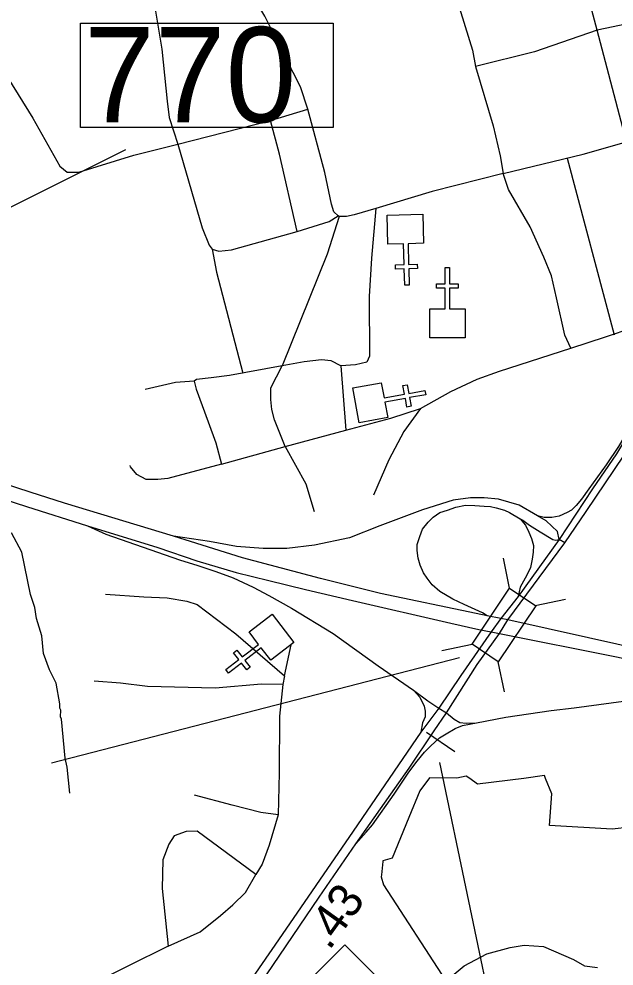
# Model space of a CAD drawing. Extents: x 1248224 to 1454986, y 825081 to 985870.
# Drawn here: x 1360069 to 1362257, y 874381 to 877864 of the extents above; entities that cross this region are included whole.
import ezdxf

# ---------------------------------------------------------------- set-up
doc = ezdxf.new("R2010")
doc.units = 0
for name, color, linetype in [('Exist Boundary Political City Limit New Hole', 7, 'Continuous'), ('Exist Cultural Church CELL', 7, 'Continuous'), ('Exist Hydrographic Misc Water Feature', 7, 'Continuous'), ('Exist Road Non-System Type 51', 7, 'Continuous'), ('Exist Road Primary NC Attributed', 7, 'Continuous'), ('Exist Road Primary NC Divided Attributed', 7, 'Continuous'), ('Exist Road Primary NC Mileage Hundredths English Label', 7, 'Continuous'), ('Exist Road Primary NC Shield CELL', 7, 'Continuous'), ('Exist Road Primary NC Structure Ovrhead Sign CELL', 7, 'Continuous'), ('Exist Road Primary NC Structure Ovrhead Sign Number Label', 7, 'Continuous'), ('Exist Road Primary NC Structure Standard Bridge CELL', 7, 'Continuous'), ('Exist Road Primary NC Structure Standard Bridge Number Label', 7, 'Continuous'), ('Exist Road Primary US Divided Attributed', 7, 'Continuous'), ('Exist Road Primary US Ramp 1 Lane  Attributed', 7, 'Continuous'), ('Exist Road Primary US Structure Standard Bridge Number Label', 7, 'Continuous')]:
    doc.layers.add(name, color=color, linetype=linetype)

msp = doc.modelspace()

# ---------------------------------------------------------------- linework, layer by layer
at = {"layer": 'Exist Boundary Political City Limit New Hole'}
for p, q in [((1361502.2, 874927.1), (1361440.8, 874777.2)), ((1362249.5, 874883.7), (1362019, 874897.1)), ((1361401, 874708.7), (1361409.4, 874679.7)), ((1361409.4, 874679.7), (1361638.5, 874326.3))]:
    msp.add_line(p, q, dxfattribs=at)
for points in [[(1361578, 875072.5), (1361542.8, 875025.2), (1361502.2, 874927.1)], [(1361726, 875070), (1361713.3, 875078.7), (1361678.4, 875072), (1361578, 875072.5)], [(1361924.8, 875070.2), (1361754.5, 875049.9), (1361726, 875070)], [(1362019, 874897.1), (1362027.9, 875013.7), (1362005, 875070.2), (1362000.5, 875081.8), (1361924.8, 875070.2)], [(1362537.3, 874889.4), (1362532, 874889.5), (1362315, 874891.7), (1362249.5, 874883.7)], [(1361440.8, 874777.2), (1361415.2, 874770), (1361406.3, 874767.5), (1361406.1, 874765.7), (1361401.5, 874716.1), (1361401, 874708.7)]]:
    msp.add_lwpolyline(points, dxfattribs=at)
at = {"layer": 'Exist Cultural Church CELL'}
for points in [[(1361556.1, 877039.4), (1361499.2, 877037.8), (1361501.2, 876961.6), (1361533.2, 876962.5), (1361533.6, 876946.5), (1361501.7, 876945.7), (1361503.3, 876885.6), (1361487.3, 876885.1), (1361485.6, 876945.2), (1361453.6, 876944.4), (1361453.2, 876960.3), (1361485.2, 876961.2), (1361483.1, 877037.3), (1361425.5, 877035.9), (1361422.6, 877142.3), (1361553.2, 877145.8)], [(1361579.3, 876797.9), (1361636.2, 876798), (1361636.2, 876874.1), (1361604.2, 876874.1), (1361604.2, 876890.1), (1361636.2, 876890.1), (1361636.2, 876950.2), (1361652.2, 876950.2), (1361652.2, 876890.1), (1361684.2, 876890.1), (1361684.2, 876874.1), (1361652.2, 876874.1), (1361652.2, 876798), (1361709.9, 876797.9), (1361709.9, 876691.4), (1361579.3, 876691.4)], [(1361401.1, 876526.4), (1361411.6, 876470.4), (1361486.4, 876484.2), (1361480.6, 876515.7), (1361496.4, 876518.6), (1361502.2, 876487.1), (1361561.3, 876498), (1361564.2, 876482.3), (1361505.1, 876471.4), (1361510.9, 876439.9), (1361495.2, 876437), (1361489.4, 876468.5), (1361414.5, 876454.7), (1361424.8, 876397.9), (1361320.1, 876378.6), (1361296.4, 876507.1)], [(1360994.7, 875506.3), (1360959.9, 875551.3), (1360899.6, 875504.8), (1360919.1, 875479.5), (1360906.5, 875469.7), (1360886.9, 875495), (1360839.3, 875458.3), (1360829.5, 875471), (1360877.1, 875507.7), (1360857.6, 875533.1), (1360870.2, 875542.8), (1360889.8, 875517.5), (1360950.1, 875564), (1360914.9, 875609.7), (1360999.2, 875674.7), (1361079, 875571.3)]]:
    msp.add_lwpolyline(points, close=True, dxfattribs=at)
at = {"layer": 'Exist Hydrographic Misc Water Feature'}
msp.add_lwpolyline([(1360255.6, 875016.6), (1360245.6, 875112.7), (1360238.4, 875144.9), (1360225.5, 875289.2), (1360221.7, 875297.3), (1360222.3, 875321.3), (1360218.5, 875329.4), (1360218.9, 875345.4), (1360205.6, 875421.3), (1360181.6, 875470.2), (1360158.9, 875530.7), (1360152.3, 875594.9), (1360133.8, 875659.3), (1360126.7, 875699.5), (1360111.7, 875747.8), (1360079.1, 875902.6), (1360041.5, 875974.5)], dxfattribs=at)
at = {"layer": 'Exist Road Non-System Type 51'}
msp.add_line((1362084.7, 877351.8), (1362256.7, 876702.4), dxfattribs=at)
for points in [[(1360480.7, 878109.6), (1360526.9, 878026.5), (1360554.7, 877957.7), (1360567.7, 877914.9), (1360593.8, 877753.1), (1360614.2, 877561.5), (1360621.6, 877502), (1360653.2, 877403.5)], [(1361652.2, 878034.8), (1361661.5, 877992.8), (1361735.8, 877749.2), (1361746.9, 877689.9)], [(1361130.3, 877532.3), (1361104.3, 877614.2), (1361050.4, 877720.2), (1360972.4, 877874.5), (1360905.8, 877988.9)], [(1362693.9, 877957.2), (1362491.6, 877896.2), (1362305.7, 877846), (1362194.1, 877822.8)], [(1359913.2, 877832.2), (1360119.6, 877499.5), (1360218.9, 877322.9), (1360246.4, 877300.8), (1360288.7, 877300.8), (1360490.9, 877363.3), (1360653.2, 877403.5)], [(1362194.1, 877822.8), (1361963.7, 877743.7), (1361746.9, 877689.9)], [(1361746.9, 877689.9), (1361812, 877470.7), (1361838, 877360.9), (1361849.2, 877295.8)], [(1360993.4, 877490.9), (1361130.3, 877532.3)], [(1361241.9, 877139.9), (1361227, 877154.8), (1361217.7, 877182.7), (1361193.5, 877299.8), (1361130.3, 877532.3)], [(1360653.2, 877403.5), (1360993.4, 877490.9)], [(1361091.9, 877082.4), (1361026.9, 877367), (1360993.4, 877490.9)], [(1360653.2, 877403.5), (1360742.5, 877095.5), (1360768.5, 877032.2), (1360779.7, 877017.3), (1360803.8, 877009.9), (1360850.3, 877015.5), (1361091.9, 877082.4)], [(1361849.2, 877295.8), (1362142.8, 877366.5), (1362302.2, 877412.2)], [(1361849.2, 877295.8), (1361587.5, 877229.2), (1361381.2, 877167.8), (1361301.3, 877143.6), (1361273.5, 877138), (1361245.6, 877138), (1361241.9, 877139.9)], [(1362097.7, 876653.9), (1362075.3, 876701), (1362045.1, 876838.7), (1362027.2, 876919.3), (1361998.1, 876988.8), (1361948.1, 877100.2), (1361868.3, 877236.7), (1361849.2, 877295.8)], [(1361381.2, 877167.8), (1361365.1, 876984.6), (1361355.8, 876843.2), (1361357.7, 876623.8), (1361348.4, 876601.5), (1361305.6, 876592.2), (1361251.7, 876588.4)], [(1361245.6, 877138), (1361201.6, 876998.7), (1361036.1, 876588.4)], [(1361091.9, 877082.4), (1361209, 877119.6), (1361241.9, 877139.9)], [(1360779.7, 877017.3), (1360794.6, 876933.2), (1360892.4, 876561.6)], [(1362097.7, 876653.9), (1362225, 876694.8), (1362327.2, 876730.1), (1362381.9, 876744.4), (1362445.7, 876749.4)], [(1361545.4, 876431), (1361656.9, 876494.3), (1361753.5, 876538.9), (1361835.3, 876568.7), (1362097.7, 876653.9)], [(1361251.7, 876588.4), (1361216.4, 876607), (1361181.1, 876610.8), (1361117.9, 876603.3), (1361036.1, 876588.4)], [(1361036.1, 876588.4), (1360842.9, 876553.1), (1360776, 876543.8), (1360722.1, 876538.2), (1360712.8, 876532.6), (1360720.2, 876502.9), (1360764.8, 876382), (1360792.7, 876305.7), (1360813.1, 876226.4)], [(1361047.3, 876291.5), (1361008.3, 876390.1), (1360999, 876427.3), (1360995.3, 876464.5), (1360995.3, 876507.3), (1361036.1, 876588.4)], [(1361251.7, 876588.4), (1361270.3, 876352.2)], [(1360712.8, 876532.6), (1360644.4, 876526.8), (1360532.3, 876501.1)], [(1361270.3, 876352.2), (1361435.7, 876395.7), (1361545.4, 876431)], [(1361545.4, 876431), (1361484.1, 876347.3), (1361428.3, 876243.2), (1361372.5, 876113)], [(1361047.3, 876291.5), (1361270.3, 876352.2)], [(1360813.1, 876226.4), (1361047.3, 876291.5)], [(1361047.3, 876291.5), (1361123.5, 876153.9), (1361154.3, 876053)], [(1360813.1, 876226.4), (1360616.1, 876174.4), (1360578.9, 876170.7), (1360536.2, 876170.7), (1360502.7, 876189.2), (1360478.6, 876217.1), (1360477.3, 876221.4)], [(1360387.1, 875749.1), (1360528.3, 875739.3), (1360614.2, 875735.6), (1360686.6, 875723.3), (1360723.5, 875711), (1360865.9, 875602.9), (1361045.1, 875448.1)], [(1361045.1, 875448.1), (1361069.7, 875562.3)], [(1361039, 875416.1), (1360960, 875417), (1360790, 875402.4), (1360541.8, 875408.8), (1360442.3, 875421), (1360345.3, 875428.4)], [(1361045.1, 875448.1), (1361039, 875416.1)], [(1361039, 875416.1), (1361026.7, 875299.4), (1361025.4, 875091.1), (1361021.8, 874937.5)], [(1361021.8, 874937.5), (1360957.9, 874944.9), (1360852.3, 874971.9), (1360713.6, 875008.8)], [(1361021.8, 874937.5), (1360988.6, 874824.9), (1360962.8, 874754.9), (1360939.5, 874718)], [(1360939.5, 874718), (1360723.4, 874876.5), (1360684.1, 874875.3), (1360639.9, 874859.3), (1360620.3, 874828.6), (1360598.2, 874770.9), (1360595.8, 874666.4), (1360617.9, 874454.3)], [(1360617.9, 874454.3), (1360734.5, 874507.1), (1360809.4, 874566.1), (1360854.8, 874605.4), (1360901.5, 874650.9), (1360939.5, 874718)], [(1360617.9, 874454.3), (1360320.9, 874307.1), (1360135.8, 874226.4), (1360058.5, 874172.3), (1360010.6, 874139.1), (1359957.8, 874083.8), (1359910.8, 874029.2)], [(1361661.6, 874344.2), (1361705.4, 874381.8), (1361788.9, 874425.7), (1361874.4, 874448.7), (1361926.6, 874457), (1361997.6, 874452.8), (1362108.2, 874404.8), (1362147.8, 874381.8), (1362195.8, 874375.6)]]:
    msp.add_lwpolyline(points, dxfattribs=at)
at = {"layer": 'Exist Road Primary NC Attributed'}
msp.add_lwpolyline([(1362432.4, 876891.2), (1362419.2, 876961.8), (1362392.7, 877078.8), (1362330.9, 877306.2), (1362302.2, 877412.2), (1362231.7, 877683.7), (1362194.1, 877822.8), (1362092.8, 878207.5), (1362024.4, 878461.4), (1361969.3, 878691), (1361923.1, 878829), (1361887.6, 878948.2)], dxfattribs=at)
at = {"layer": 'Exist Road Primary NC Divided Attributed'}
for points in [[(1362075.7, 875938), (1362154.3, 876052.3), (1362293.8, 876259.3), (1362370.9, 876400.2), (1362410.4, 876508.8), (1362441.8, 876646.8), (1362451.2, 876708.4), (1362457.6, 876791.8), (1362448.1, 876857.2), (1362432.4, 876891.2)], [(1362366.3, 876458), (1362317.7, 876350.8), (1362265.6, 876265.3), (1362177, 876136.2), (1362055, 875949.5)], [(1362055, 875949.5), (1361903.9, 875740.2)], [(1361866.5, 875653.9), (1362075.7, 875938)], [(1361903.9, 875740.2), (1361841.1, 875659)], [(1361841.1, 875659), (1361804.7, 875609.8)], [(1361835, 875603.6), (1361866.5, 875653.9)], [(1361804.7, 875609.8), (1361693.2, 875449.7), (1361612.8, 875328.9)], [(1361640.4, 875312.5), (1361753.6, 875490), (1361835, 875603.6)], [(1361612.8, 875328.9), (1361545.9, 875241.5)], [(1361307.6, 874830.5), (1361503.3, 875108.4), (1361595.6, 875245.9), (1361640.4, 875312.5)], [(1361545.9, 875241.5), (1361297.2, 874876.5), (1361022.5, 874477.5), (1360673.4, 873970.4), (1360551.7, 873800.3), (1360521.9, 873757.8)], [(1360557.9, 873742.7), (1360695.3, 873942.5), (1360978.6, 874347.9), (1361172.2, 874634.2), (1361307.6, 874830.5)]]:
    msp.add_lwpolyline(points, dxfattribs=at)
at = {"layer": 'Exist Road Primary NC Shield CELL'}
msp.add_lwpolyline([(1360933.4, 874125.4), (1361266.4, 874458.4), (1361599.4, 874125.4), (1361266.4, 873792.4)], close=True, dxfattribs=at)
at = {"layer": 'Exist Road Primary NC Structure Ovrhead Sign CELL'}
msp.add_line((1361567.4, 875241), (1361671.8, 875169.6), dxfattribs=at)
at = {"layer": 'Exist Road Primary NC Structure Ovrhead Sign Number Label'}
msp.add_lwpolyline([(1361615, 875129.2), (1361828.1, 874109), (1361660.6, 872327.4)], dxfattribs=at)
at = {"layer": 'Exist Road Primary NC Structure Standard Bridge CELL'}
for p, q in [((1361872.8, 875770.1), (1361850.6, 875881.1)), ((1361967, 875707.4), (1362077.9, 875729.6)), ((1361623.9, 875541.9), (1361734.9, 875564.1)), ((1361853.5, 875388.9), (1361831.3, 875499.9))]:
    msp.add_line(p, q, dxfattribs=at)
msp.add_lwpolyline([(1361734.9, 875564.1), (1361872.3, 875770.4), (1361968.7, 875706.2), (1361831.3, 875499.9)], close=True, dxfattribs=at)
at = {"layer": 'Exist Road Primary NC Structure Standard Bridge Number Label'}
msp.add_line((1361688.7, 875515), (1360188.9, 875127.4), dxfattribs=at)
at = {"layer": 'Exist Road Primary US Divided Attributed'}
for points in [[(1359160.5, 876382.8), (1359296.9, 876327), (1359454.3, 876274.5), (1359783.5, 876171.5), (1359963.5, 876113.6), (1360096.8, 876071.3), (1360321.1, 876000.2)], [(1360636.8, 875961.6), (1360236.7, 876082.9), (1360109.7, 876124), (1359870.9, 876200.5), (1359362.1, 876372.9)], [(1360321.1, 876000.2), (1360579.1, 875920.2), (1360722.6, 875871.8), (1360867.7, 875828.1), (1360987.8, 875798.5), (1361122, 875765.7), (1361295.2, 875725.1), (1361657.1, 875642.4), (1361760.1, 875619), (1361804.7, 875609.8)], [(1361790.8, 875669), (1361749.3, 875677.3), (1361398.1, 875751.6), (1361177.3, 875805.8), (1360890.8, 875882.2), (1360636.8, 875961.6)], [(1361841.1, 875659), (1361790.8, 875669)], [(1361866.5, 875653.9), (1361841.1, 875659)], [(1365048.9, 874968.7), (1364853.1, 875008.9), (1364152.5, 875144.4), (1363727.5, 875250.6), (1363236.4, 875345.3), (1362683.4, 875471.4), (1362162.7, 875588.4), (1361866.5, 875653.9)], [(1361804.7, 875609.8), (1361835, 875603.6)], [(1361835, 875603.6), (1362265.6, 875517.5), (1362719.3, 875419.2), (1363010.8, 875350.3), (1363409.5, 875260.2)]]:
    msp.add_lwpolyline(points, dxfattribs=at)
at = {"layer": 'Exist Road Primary US Ramp 1 Lane  Attributed'}
for p, q in [((1362075.7, 875938), (1362055, 875949.5)), ((1361612.8, 875328.9), (1361640.4, 875312.5))]:
    msp.add_line(p, q, dxfattribs=at)
for points in [[(1362366.3, 876458), (1362312, 876357.5), (1362273.2, 876291.4), (1362227.8, 876224.9), (1362164.6, 876135.7), (1362136.6, 876097.7), (1362118, 876074.6), (1362100.6, 876057.6), (1362084.5, 876048.5), (1362054.8, 876035.7), (1362027.6, 876030.4), (1361999.9, 876031.2), (1361975.4, 876036.5)], [(1361975.4, 876036.5), (1361908.3, 876075.5), (1361832.5, 876098.5), (1361779.7, 876103.1), (1361729.2, 876103.1), (1361664.9, 876093.9), (1361552.4, 876059.4), (1361396.2, 875999.7), (1361283.7, 875956), (1361155.1, 875928.5), (1361054.1, 875917), (1360966.8, 875917), (1360868.1, 875923.9), (1360769.4, 875942.3), (1360636.8, 875961.6)], [(1361790.8, 875669), (1361773, 875680.3), (1361705.1, 875710.3), (1361664, 875730), (1361616.7, 875758.2), (1361588.5, 875783), (1361569.4, 875807.8), (1361556.4, 875827.5), (1361544, 875855.7), (1361536.1, 875881.1), (1361532.8, 875909.8), (1361533.3, 875931.2), (1361542.3, 875961.1), (1361553, 875987.6), (1361573.3, 876014), (1361591.9, 876032.1), (1361616.1, 876048.4), (1361644.8, 876058), (1361674.7, 876068.7), (1361710.7, 876075.5), (1361745, 876074.9), (1361778.8, 876072.1), (1361803, 876071), (1361823.9, 876065.9), (1361854.3, 876057.4), (1361872.9, 876048.4), (1361911.8, 876025.4)], [(1361911.8, 876025.4), (1361931.2, 876002.3), (1361943.9, 875976.8), (1361953.7, 875953.7), (1361960.3, 875928.2), (1361959.1, 875902.7), (1361956.1, 875877.2), (1361949.4, 875846.8), (1361936.7, 875818.3), (1361911.2, 875774.6), (1361903.9, 875740.2)], [(1361911.8, 876025.4), (1361920.9, 876021.1), (1361945.8, 876002.3), (1361985.2, 875977.4), (1362031.3, 875949.5), (1362042.2, 875947.6), (1362055, 875949.5)], [(1362055, 875949.5), (1362048.3, 875979.2), (1362007.1, 876018.1), (1361975.4, 876036.5)], [(1360321.1, 876000.2), (1360387.7, 875969.1), (1360658.7, 875874.6), (1360726.5, 875853.5), (1360793.1, 875832.4), (1360856.4, 875809), (1360929.7, 875774.6), (1360987.5, 875743.5), (1361070.8, 875696.8), (1361224.1, 875604.5), (1361389.6, 875484.5), (1361519.5, 875395.6)], [(1361519.5, 875395.6), (1361571.7, 875356.6), (1361612.8, 875328.9)], [(1361519.5, 875395.6), (1361542.8, 875370), (1361558.4, 875336.6), (1361562.8, 875317.7), (1361561.7, 875297.7), (1361552.8, 875275.5), (1361545.9, 875241.5)], [(1361751.3, 875275.7), (1361858.3, 875296.4), (1362025.8, 875320.1), (1362110.7, 875330.1), (1362291.2, 875354.6), (1362456.3, 875374.5), (1362515.2, 875378.3), (1362571.8, 875382.9), (1362629.2, 875382.1), (1362688, 875381.3), (1362749.2, 875379), (1362801.2, 875373.7), (1362862.4, 875363), (1362912.1, 875353), (1363028.3, 875330.1), (1363409.5, 875260.2)], [(1361640.4, 875312.5), (1361668.7, 875288.7), (1361690.1, 875276.5), (1361713, 875274.2), (1361751.3, 875275.7)], [(1361307.6, 874830.5), (1361345.7, 874872.6), (1361368.2, 874900), (1361447.7, 875013.2), (1361502.7, 875093.6), (1361532.6, 875134.2), (1361560.1, 875167.1), (1361582.3, 875190), (1361615.2, 875219.9), (1361639.6, 875235.2), (1361672.5, 875254.3), (1361699.3, 875265), (1361751.3, 875275.7)]]:
    msp.add_lwpolyline(points, dxfattribs=at)
at = {"layer": 'Exist Road Primary US Structure Standard Bridge Number Label'}
msp.add_lwpolyline([(1360295.3, 877848.8), (1361224.2, 877848.8), (1361224.2, 877464.7), (1360295.3, 877464.7)], close=True, dxfattribs=at)
msp.add_lwpolyline([(1358515.4, 877224.4), (1359500, 876903.8), (1360461.7, 877384.6)], dxfattribs=at)

# ---------------------------------------------------------------- texts
at = {"layer": 'Exist Road Primary NC Mileage Hundredths English Label'}
msp.add_text('.43', height=125, rotation=54.3214, dxfattribs=at).set_placement((1361209.6, 874435.3))
at = {"layer": 'Exist Road Primary US Structure Standard Bridge Number Label'}
msp.add_text('770', height=350, dxfattribs=at).set_placement((1360307.8, 877484.5))

doc.saveas('drawing.dxf')
